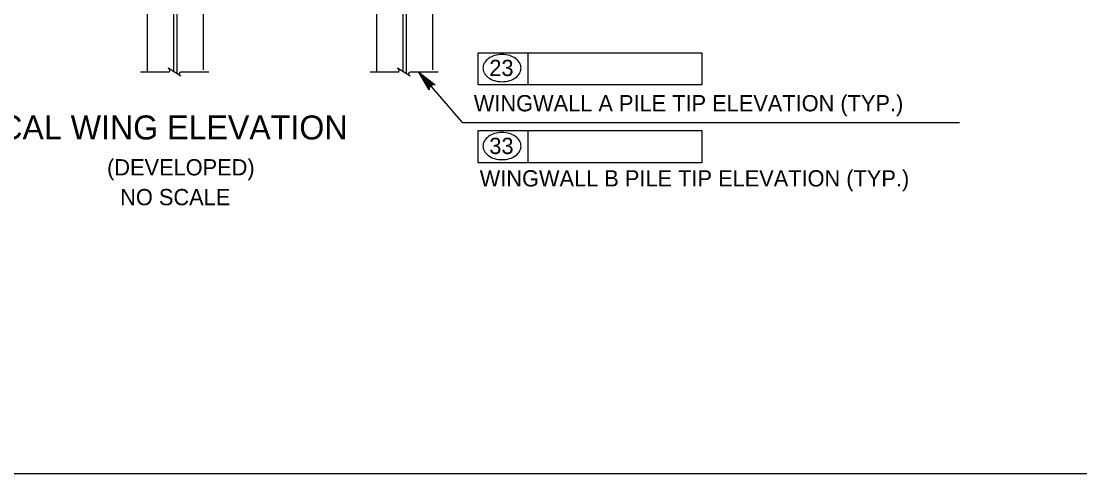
# Model space of a CAD drawing. Extents: x 635440 to 640306, y 296653 to 298484.
# Drawn here: x 639694 to 639889.1, y 297856.5 to 297940 of the extents above; entities that cross this region are included whole.
import ezdxf

# ---------------------------------------------------------------- set-up
doc = ezdxf.new("R2010")
doc.units = 0
for name, color, linetype in [('2', 7, 'Continuous'), ('3', 7, 'Continuous'), ('4', 7, 'Continuous'), ('8', 7, 'Continuous')]:
    doc.layers.add(name, color=color, linetype=linetype)

msp = doc.modelspace()

# ---------------------------------------------------------------- linework, layer by layer
at = {"layer": '2'}
msp.add_line((640102.46, 297856.46), (639316.46, 297856.46), dxfattribs=at)
at = {"layer": '3'}
for p, q in [((639769.81, 298003.6), (639769.81, 297930.97)), ((639759.47, 298000.16), (639759.47, 297930.69)), ((639727.54, 297989.9), (639727.54, 297930.97)), ((639717.21, 297985.16), (639717.21, 297930.69))]:
    msp.add_line(p, q, dxfattribs=at)
at = {"layer": '4'}
for p, q in [((639778.22, 297934.14), (639819.43, 297934.14)), ((639778.22, 297928.23), (639778.22, 297934.14)), ((639787.39, 297928.23), (639787.39, 297934.14)), ((639819.43, 297934.14), (639819.43, 297928.23)), ((639767.28, 297930.56), (639775.28, 297921.29)), ((639819.43, 297928.23), (639778.22, 297928.23)), ((639775.28, 297921.29), (639866.9, 297921.29)), ((639778.22, 297919.76), (639819.43, 297919.76)), ((639778.22, 297913.85), (639778.22, 297919.76)), ((639787.39, 297913.85), (639787.39, 297919.76)), ((639819.43, 297919.76), (639819.43, 297913.85)), ((639819.43, 297913.85), (639778.22, 297913.85))]:
    msp.add_line(p, q, dxfattribs=at)
msp.add_lwpolyline([(639767.28, 297930.56), (639770.25, 297928.19), (639769.91, 297928.28), (639769.62, 297928.23), (639769.4, 297928.1), (639769.24, 297927.9), (639769.15, 297927.63), (639769.19, 297927.28), (639767.28, 297930.56), (639769.15, 297927.63), (639769.24, 297927.9), (639767.28, 297930.56), (639769.4, 297928.1), (639769.62, 297928.23), (639767.28, 297930.56), (639769.91, 297928.28)], dxfattribs=at)
msp.add_lwpolyline([(639769.17, 297927.65), (639769.88, 297928.27), (639767.67, 297930.11)], close=True, dxfattribs=at)
for centre, radius, start, end in [((639781.73, 297930.83), 2.76, 125.6316, 149.9767), ((639782.25, 297930.1), 3.66, 106.5358, 125.6316), ((639782.6, 297928.94), 4.87, 90, 106.5358), ((639782.6, 297928.94), 4.87, 73.4642, 90), ((639782.94, 297930.1), 3.66, 54.3684, 73.4642), ((639783.47, 297930.83), 2.76, 30.0233, 54.3684), ((639780.92, 297931.3), 1.83, 149.9767, 180), ((639780.92, 297931.3), 1.83, 180, 210.0233), ((639784.27, 297931.3), 1.83, 0, 30.0233), ((639784.27, 297931.3), 1.83, 329.9767, 0), ((639781.73, 297931.76), 2.76, 210.0233, 234.3684), ((639782.25, 297932.5), 3.66, 234.3684, 253.4642), ((639782.6, 297933.66), 4.87, 253.4642, 270), ((639782.6, 297933.66), 4.87, 270, 286.5358), ((639782.94, 297932.5), 3.66, 286.5358, 305.6316), ((639783.47, 297931.76), 2.76, 305.6316, 329.9767), ((639782.25, 297915.72), 3.66, 106.5358, 125.6316), ((639782.6, 297914.55), 4.87, 90, 106.5358), ((639782.6, 297914.55), 4.87, 73.4642, 90), ((639782.94, 297915.72), 3.66, 54.3684, 73.4642), ((639780.92, 297916.92), 1.83, 149.9767, 180), ((639781.73, 297916.45), 2.76, 125.6316, 149.9767), ((639783.47, 297916.45), 2.76, 30.0233, 54.3684), ((639784.27, 297916.92), 1.83, 0, 30.0233), ((639780.92, 297916.92), 1.83, 180, 210.0233), ((639781.73, 297917.38), 2.76, 210.0233, 234.3684), ((639783.47, 297917.38), 2.76, 305.6316, 329.9767), ((639784.27, 297916.92), 1.83, 329.9767, 0), ((639782.25, 297918.12), 3.66, 234.3684, 253.4642), ((639782.6, 297919.28), 4.87, 253.4642, 270), ((639782.6, 297919.28), 4.87, 270, 286.5358), ((639782.94, 297918.12), 3.66, 286.5358, 305.6316)]:
    msp.add_arc(centre, radius, start, end, dxfattribs=at)
at = {"layer": '8'}
for p, q in [((639722.08, 298038.57), (639722.08, 297930.68)), ((639722.67, 298038.22), (639722.67, 297930.31)), ((639764.34, 298013.37), (639764.34, 297930.68)), ((639764.93, 298013.02), (639764.93, 297930.31)), ((639721.11, 297930.56), (639716.01, 297930.56)), ((639728.55, 297930.56), (639723.44, 297930.56)), ((639763.38, 297930.56), (639758.28, 297930.56)), ((639770.81, 297930.56), (639765.71, 297930.56))]:
    msp.add_line(p, q, dxfattribs=at)
for points in [[(639723.27, 297929.92), (639723.42, 297929.83), (639721.11, 297931.29), (639721.26, 297931.19)], [(639765.54, 297929.92), (639765.68, 297929.83), (639763.37, 297931.29), (639763.53, 297931.19)]]:
    msp.add_lwpolyline(points, dxfattribs=at)
for centre, start, end in [((639721.08, 297930.9), 275.3286, 57.8672), ((639763.34, 297930.9), 275.3286, 57.8672), ((639723.44, 297930.22), 90, 240), ((639765.71, 297930.22), 90, 240)]:
    msp.add_arc(centre, 0.341, start, end, dxfattribs=at)

# ---------------------------------------------------------------- texts
at = {"layer": '4'}
for s, height, p in [('23', 3, (639780.26, 297929.83)), ('WINGWALL A PILE TIP ELEVATION (TYP.)', 3.0001, (639777.4, 297923.32)), ('TYPICAL WING ELEVATION', 4.4294, (639676.79, 297918.13)), ('33', 3, (639780.26, 297915.45)), ('(DEVELOPED)', 3.0001, (639709.82, 297911.5)), ('WINGWALL B PILE TIP ELEVATION (TYP.)', 3.0001, (639778.49, 297909.46)), ('NO SCALE', 3, (639712.24, 297906))]:
    msp.add_text(s, height=height, dxfattribs=at).set_placement(p)

doc.saveas('drawing.dxf')
